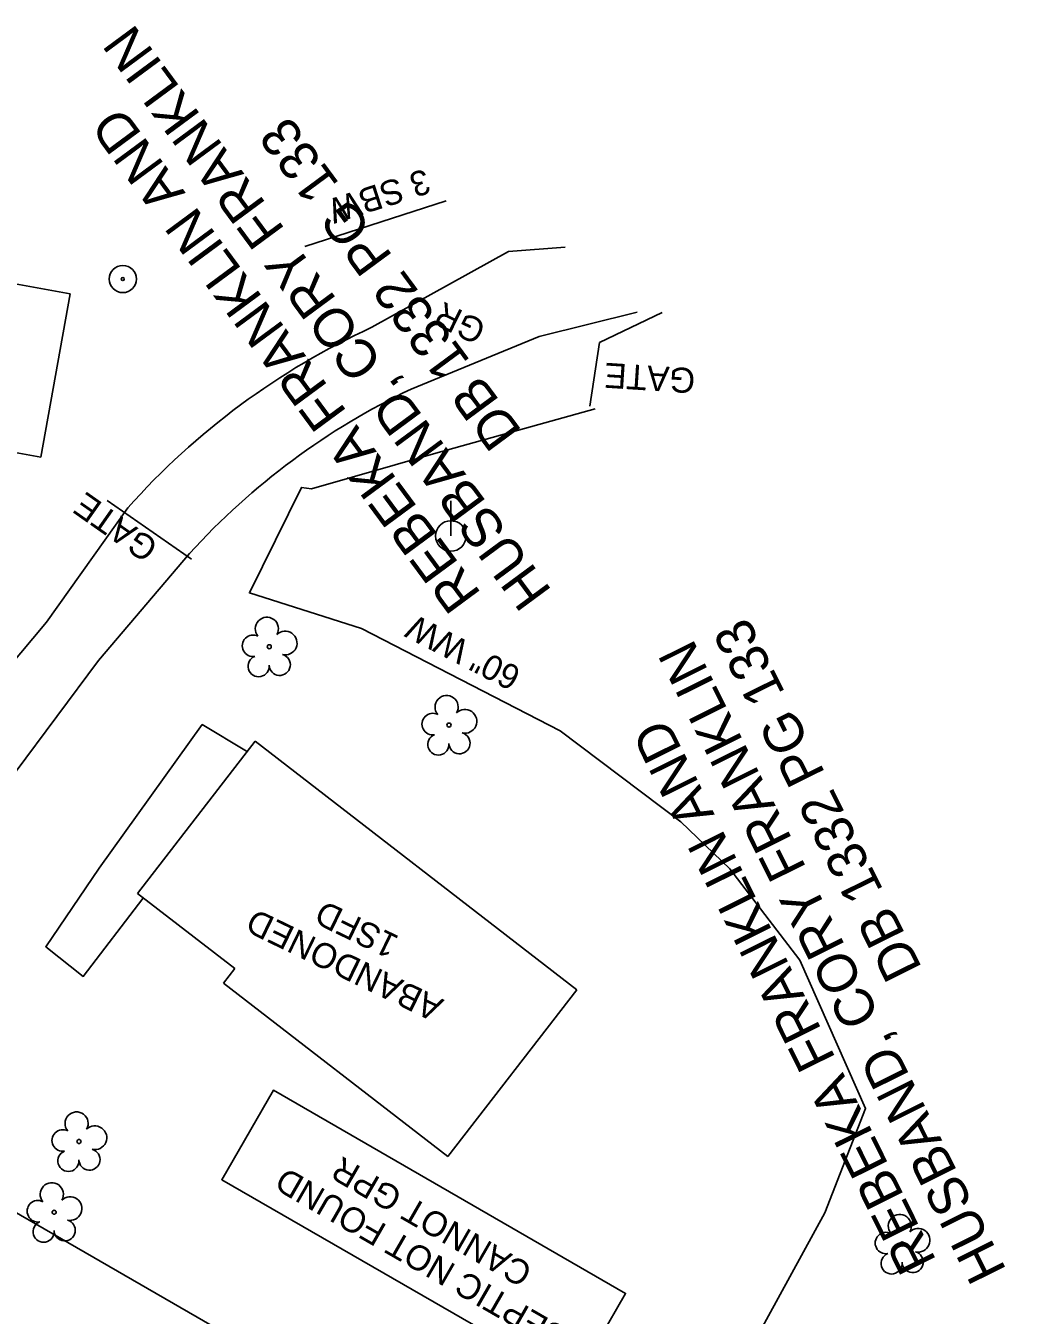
# Model space of a CAD drawing. Extents: x 472260 to 482161, y 489063 to 507124.
# Drawn here: x 475880 to 476038.6, y 502557.2 to 502763.8 of the extents above; entities that cross this region are included whole.
import ezdxf

# ---------------------------------------------------------------- set-up
doc = ezdxf.new("R2010")
doc.units = 0
for name, color, linetype in [('Default', 7, 'Continuous'), ('Exist Plan Preparation Watershed Blue', 7, 'Continuous'), ('Exist Structure Minor Drop Inlet', 7, 'Continuous'), ('Exist Structure Minor Drop Inlet Cogo Elevation', 7, 'Continuous'), ('Exist Structure Minor Pipes CMP 30 Inch Invert', 7, 'Continuous'), ('Prop Drainage Structure Drop Inlet Grate 2 Wide Slots and Flat Grates 840 20 Label', 7, 'Continuous'), ('Prop Drainage Structure Outlet Berm Ditch 850 10 CELL', 7, 'Continuous'), ('Prop Drainage Structure Outlet Berm Ditch 850 10 Label', 7, 'Continuous'), ('Prop Drainage Structure Pipe RCP 15in Class III', 7, 'Continuous'), ('Prop Drainage Structure Pipe RCP 18in Class III', 7, 'Continuous'), ('Prop Drainage Structure Pipe RCP 72in Class III', 7, 'Continuous'), ('Prop Drainage Structure Pipe Side Drain 18in Label', 7, 'Continuous'), ('Prop Drainage Structure Pipe Stub Out CELL', 7, 'Continuous'), ('Prop Drainage Structure Pipe Welded Steel 66in Label', 7, 'Continuous'), ('Prop Earthen Structure False Sump Label', 7, 'Continuous'), ('Prop NEU Channel Block Detail Label', 7, 'Continuous'), ('Prop SS Fill Line', 7, 'Continuous'), ('Scratch_Level_7', 7, 'Continuous')]:
    doc.layers.add(name, color=color, linetype=linetype)

# ---------------------------------------------------------------- blocks, each defined once
blk = doc.blocks.new('EXIST VEGETATION TREE')
at = {"layer": 'Prop Drainage Structure Drop Inlet Grate 2 Wide Slots and Flat Grates 840 20 Label'}
blk.add_line((0, 0), (0, 0), dxfattribs=at)
blk.add_circle((0, 0), 0.00652, dxfattribs=at)
for centre, radius, start, end in [((-0.0077, 0.0575), 0.0371, 330.1651, 219.7134), ((0.051, 0.0118), 0.038, 257.1011, 134.1999), ((-0.0521, 0.0031), 0.0345, 62.6636, 279.3457), ((-0.0341, -0.0624), 0.0338, 111.5671, 6.231), ((0.0335, -0.058), 0.034, 181.2822, 74.56)]:
    blk.add_arc(centre, radius, start, end, dxfattribs=at)
blk = doc.blocks.new('EXIST OTHER CULTURE SIGN POST')
at = {"layer": 'Prop Drainage Structure Pipe RCP 15in Class III'}
for radius in [0.0436, 0.0048]:
    blk.add_circle((0, 0), radius, dxfattribs=at)
blk = doc.blocks.new('EXIST UTILITIES POWER POLE')
at = {"layer": 'Prop NEU Channel Block Detail Label'}
for q in [(0, 0.1125), (0, 0)]:
    blk.add_line((0, 0), q, dxfattribs=at)
blk.add_circle((0, 0), 0.049, dxfattribs=at)

msp = doc.modelspace()

# ---------------------------------------------------------------- linework, layer by layer
at = {"layer": 'Default'}
msp.add_lwpolyline([(475967.88, 502546.32), (475911.42, 502578.86), (475919.69, 502593.2), (475976.14, 502560.66)], close=True, dxfattribs=at)
at = {"layer": 'Exist Plan Preparation Watershed Blue'}
msp.add_lwpolyline([(475898.79, 502623.91), (475889.23, 502611.46), (475883.21, 502616.21), (475891.76, 502628.81), (475908.31, 502651.8), (475915.4, 502647.56)], dxfattribs=at)
at = {"layer": 'Exist Structure Minor Drop Inlet Cogo Elevation'}
msp.add_line((475871.41, 502577.64), (476037.44, 502481.94), dxfattribs=at)
at = {"layer": 'Prop Drainage Structure Pipe RCP 18in Class III'}
for p, q in [((475935.48, 502715.47), (475957.38, 502727.64)), ((475957.38, 502727.64), (475966.43, 502728.32)), ((475962.3, 502714.01), (475977.99, 502717.9)), ((475941.75, 502705.57), (475962.3, 502714.01))]:
    msp.add_line(p, q, dxfattribs=at)
for points in [[(475823.28, 502587.87), (475835.36, 502603.46), (475853.24, 502627.66), (475866.57, 502648.26), (475883.35, 502668.24), (475896.36, 502686.53)], [(475843.43, 502577.9), (475850.67, 502596.77), (475863.52, 502622.55), (475878.33, 502644.13), (475891.69, 502662.09), (475906.26, 502679.22)]]:
    msp.add_lwpolyline(points, dxfattribs=at)
for centre, major_axis, ratio, start_param, end_param in [((475984.33, 502607.22), (-12.04, -118.35), 0.99328, 3.669812, 4.08337), ((475987.28, 502602.97), (-47.6, -103.55), 0.973679, 4.003313, 4.396148)]:
    msp.add_ellipse(centre, major_axis=major_axis, ratio=ratio, start_param=start_param, end_param=end_param, dxfattribs=at)
at = {"layer": 'Prop Drainage Structure Pipe RCP 72in Class III'}
for p, q in [((475924.72, 502728.44), (475947.37, 502735.72)), ((475971.96, 502713.03), (475982.02, 502717.85))]:
    msp.add_line(p, q, dxfattribs=at)
msp.add_lwpolyline([(476185.51, 502405.63), (476168.54, 502406.19), (476133.78, 502416.65), (476126.77, 502420.08), (476103.32, 502437.17), (476084.15, 502452.68), (476063.67, 502467.86), (476041.36, 502479.77), (475991.16, 502501.4), (475973.98, 502509.35), (475982.21, 502525.59), (475993.41, 502546.8), (476008.06, 502573.54), (476014.58, 502590.28), (476004.06, 502614.04), (475992.85, 502628.69), (475984.97, 502636.21), (475965.64, 502650.83), (475933.83, 502667.2), (475915.86, 502672.9), (475924.18, 502689.81), (475925.82, 502689.59), (475945.73, 502695.3), (475971.24, 502702.38)], dxfattribs=at)
at = {"layer": 'Prop Drainage Structure Pipe Side Drain 18in Label'}
for p, q in [((475970.4, 502702.85), (475971.96, 502713.03)), ((475893.08, 502687.74), (475906.57, 502678.3))]:
    msp.add_line(p, q, dxfattribs=at)
at = {"layer": 'Prop Drainage Structure Pipe Stub Out CELL'}
for points in [[(476176.24, 502380.2), (476143.58, 502399.9), (476122.88, 502412.47), (476097.39, 502428.13), (476078.9, 502439.64), (476055.89, 502453.09), (476033.98, 502466.23), (476008.78, 502480.45), (475985.65, 502493.84), (475948.18, 502515.33), (475923.68, 502529.5), (475895.74, 502545.63), (475874.64, 502557.84), (475845.92, 502576.15), (475818.29, 502590.07), (475787.08, 502603.4), (475769.61, 502613), (475749.48, 502620.57), (475730.22, 502628.95)], [(476165.47, 502364.01), (476133.36, 502383.96), (476113.83, 502396.22), (476088.9, 502411.1), (476069.48, 502423), (476047.17, 502436.3), (476024.69, 502449.57), (476000.24, 502463.68), (475976.13, 502477.34), (475940.23, 502498.39), (475914.46, 502513.32), (475887.6, 502528.57), (475864.92, 502541.16), (475834.72, 502557.15), (475808.73, 502571.08), (475777.29, 502585.87), (475760.57, 502593.8), (475742.47, 502602.61), (475731.83, 502606.25), (475720.38, 502611.07)]]:
    msp.add_spline(points, degree=3, dxfattribs=at)
at = {"layer": 'Prop SS Fill Line'}
for p, q in [((475865.16, 502724.81), (475887.15, 502720.84)), ((475887.15, 502720.84), (475882.43, 502694.64)), ((475882.43, 502694.64), (475860.43, 502698.61)), ((475897.9, 502624.76), (475916.76, 502649.17)), ((475916.76, 502649.17), (475968.33, 502609.32)), ((475913.51, 502612.7), (475897.9, 502624.76)), ((475911.7, 502610.36), (475913.51, 502612.7)), ((475947.67, 502582.58), (475911.7, 502610.36)), ((475968.33, 502609.32), (475947.67, 502582.58))]:
    msp.add_line(p, q, dxfattribs=at)

# ---------------------------------------------------------------- block references
at = {"layer": 'Prop Drainage Structure Drop Inlet Grate 2 Wide Slots and Flat Grates 840 20 Label', "xscale": 50, "yscale": 50}
for p in [(475919.04, 502664.28), (475947.84, 502651.73), (475888.55, 502585), (475884.57, 502573.66), (476020.46, 502568.57)]:
    msp.add_blockref('EXIST VEGETATION TREE', p, dxfattribs=at)
at = {"layer": 'Prop Drainage Structure Pipe RCP 15in Class III', "xscale": 50, "yscale": 50}
msp.add_blockref('EXIST OTHER CULTURE SIGN POST', (475895.57, 502723.21), dxfattribs=at)
at = {"layer": 'Prop NEU Channel Block Detail Label', "xscale": 50, "yscale": 50}
msp.add_blockref('EXIST UTILITIES POWER POLE', (475948.14, 502682.03), dxfattribs=at)

# ---------------------------------------------------------------- texts
at = {"layer": 'Exist Structure Minor Drop Inlet'}
for rotation, p in [(176.3071, (475987.4, 502708.86)), (144.9041, (475901.52, 502680.87))]:
    msp.add_text('GATE', height=4, rotation=rotation, dxfattribs=at).set_placement(p)
at = {"layer": 'Exist Structure Minor Pipes CMP 30 Inch Invert'}
for s, p in [('CANNOT GPR', (475961.49, 502564.93)), ('SEPTIC NOT FOUND', (475967.17, 502554.73))]:
    msp.add_text(s, height=4, rotation=150.0417, dxfattribs=at).set_placement(p)
at = {"layer": 'Prop Drainage Structure Outlet Berm Ditch 850 10 CELL'}
for s, p in [('ABANDONED', (475947.19, 502607.65)), ('1SFD', (475940.03, 502617.78))]:
    msp.add_text(s, height=4, rotation=154.1689, dxfattribs=at).set_placement(p)
at = {"layer": 'Prop Drainage Structure Outlet Berm Ditch 850 10 Label'}
for s, rotation, p in [('3 SBW', 197.8209, (475944.01, 502740.94)), ('60" WW', 152.7747, (475959.65, 502660.66))]:
    msp.add_text(s, height=4, rotation=rotation, dxfattribs=at).set_placement(p)
at = {"layer": 'Prop Drainage Structure Pipe Welded Steel 66in Label'}
for rotation, p in [(126.4463, (475959.65, 502698.78)), (116.4407, (476023.71, 502612.73))]:
    msp.add_text('DB 1332 PG 133', height=6.25, rotation=rotation, dxfattribs=at).set_placement(p)
at = {"layer": 'Prop Earthen Structure False Sump Label'}
msp.add_text('GR', height=4, rotation=153.815, dxfattribs=at).set_placement((475954.06, 502716.15))
at = {"layer": 'Scratch_Level_7'}
for s, rotation, p in [('HUSBAND, CORY FRANKLIN', 126.4463, (475964.44, 502673.19)), ('REBEKA FRANKLIN AND', 126.4463, (475953.13, 502672.73)), ('HUSBAND, CORY FRANKLIN', 116.4407, (476037.23, 502564.32)), ('REBEKA FRANKLIN AND', 116.4407, (476026.01, 502565.83))]:
    msp.add_text(s, height=6.25, rotation=rotation, dxfattribs=at).set_placement(p)

doc.saveas('drawing.dxf')
